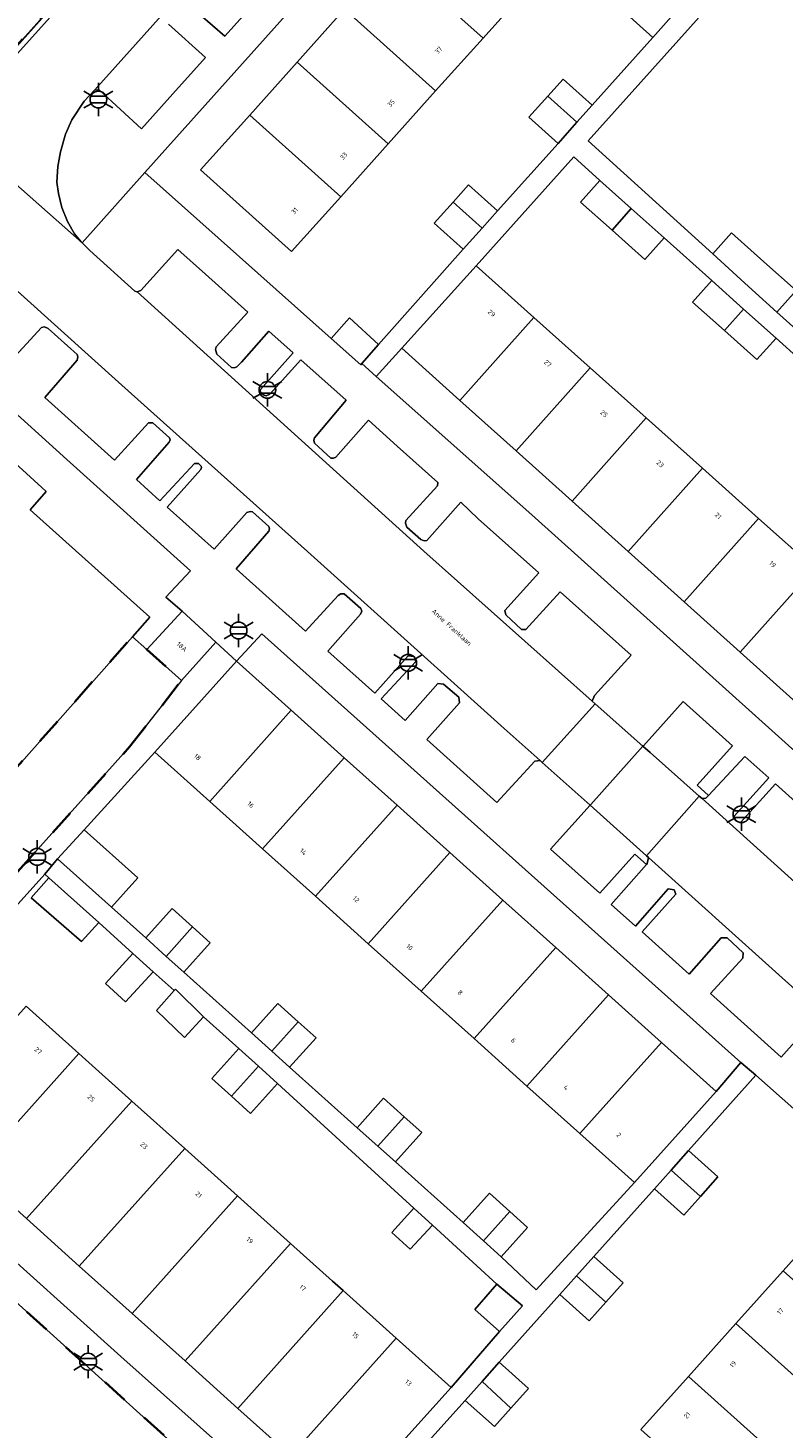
# Model space of a CAD drawing. Extents: x 105780 to 185197, y 477999 to 525027.
# Tile 88 of 562: x 106024 to 106081, y 479206 to 479313. Entities that reach past the tile are written whole.
import ezdxf
from ezdxf.enums import TextEntityAlignment as Align

# ---------------------------------------------------------------- set-up
doc = ezdxf.new("R2010")
doc.units = 0
doc.linetypes.add('XX-HIDDEN', pattern=[4, 2, -2])
for name, color, linetype, lineweight in [('B-GV-GR-MATERIAALGRENS-G', 252, 'XX-HIDDEN', 35), ('B-RO-IE-MEUBILAIR_WEGMEUBILAIR-S', 252, 'Continuous', 25), ('B-RO-IE-TERREINAFSCHEIDING_KUNSTMATIG_HEKWERK-G', 252, 'IE-TERREINAFSCHEIDING-KUNSTMATIG', 18), ('B-XX-KG-KADASTRAAL_BEBOUWING-G', 252, 'Continuous', 20), ('B1-WE-OG-BEBOUWING-T18', 7, 'Continuous', 18), ('B1-WE-OG-TERREIN_ERF-GV', 252, 'Continuous', 18), ('B1-WE-OG-TOPOGRAFIE-T18', 10, 'Continuous', 18), ('B1-WE-VH-VERHARDING_ASFALT-GV', 252, 'Continuous', 18), ('B1-WE-VH-VERHARDING_BETON-GV', 252, 'Continuous', 18), ('B1-WE-VH-VERHARDING_BETONSTRAATSTEEN-GV', 252, 'Continuous', 18), ('B1-WE-VH-VERHARDING_TEGEL-GV', 252, 'Continuous', 18)]:
    doc.layers.add(name, color=color, linetype=linetype, lineweight=lineweight)
doc.styles.add('NLCS-ISO', font='NLCS-ISO.ttf')
doc.styles.add('NLCS-ISO-M200-T18', font='NLCS-ISO.ttf', dxfattribs={"height": 0.36})
doc.linetypes.add('IE-TERREINAFSCHEIDING-KUNSTMATIG', pattern='A,4,[82,NLCS.SHX,S=0.75,R=90,X=0,Y=0],4,-2', length=10)

# ---------------------------------------------------------------- blocks, each defined once
blk = doc.blocks.new('B-SIE-WEG_LICHTMAST-SO')
at = {"ltscale": 0.1}
for p, q in [((0, 1.27), (0, 2.53)), ((-1.1, 0.63), (-2.19, 1.27)), ((1.1, 0.63), (2.19, 1.27)), ((-1.1, -0.63), (-2.19, -1.27)), ((0, -1.27), (0, -2.53)), ((1.1, -0.63), (2.19, -1.27))]:
    blk.add_line(p, q, dxfattribs=at)
at = {"flags": 128}
for points in [[(-1.16, 0.5), (1.16, 0.5)], [(-1.16, -0.5), (1.16, -0.5)]]:
    blk.add_lwpolyline(points, dxfattribs=at)
at = {"ltscale": 0.1}
blk.add_circle((0, 0), 1.27, dxfattribs=at)
at = {"style": 'NLCS-ISO'}
blk.add_attdef('TYPE', text='', height=1.8, dxfattribs=at).set_placement((0, 2.53), align=Align.BOTTOM_CENTER)

msp = doc.modelspace()

# ---------------------------------------------------------------- linework, layer by layer
at = {"layer": 'B-GV-GR-MATERIAALGRENS-G', "flags": 128}
for points in [[(106061.8, 479355.038), (106041.097, 479373.771), (106039.946, 479374.812), (106038.588, 479373.306), (106011.39, 479343.15), (106000, 479330.391), (105996.246, 479326.389), (105996.853, 479324.575), (106014.253, 479309.01), (106021.24, 479309.785), (106057.684, 479350.445), (106059.129, 479352.058)], [(106031.394, 479258.235), (106035.333, 479263.28), (106032.695, 479265.632), (106031.601, 479266.608), (106018.431, 479251.753), (106018.233, 479251.936), (106004.531, 479236.744), (106003.868, 479235.919), (106006.994, 479233.103), (106009.092, 479233.383)], [(106018.227, 479220.103), (106016.055, 479220.088), (106013.74, 479217.429), (106020.07, 479211.751), (106018.935, 479210.486), (106021.118, 479208.527), (106019.783, 479207.039), (106032.961, 479195.217), (106035.223, 479195.212), (106037.573, 479197.842), (106035.26, 479199.924), (106035.796, 479200.519), (106033.729, 479202.38), (106035.602, 479204.461)]]:
    msp.add_lwpolyline(points, close=True, dxfattribs=at)
at = {"layer": 'B-RO-IE-TERREINAFSCHEIDING_KUNSTMATIG_HEKWERK-G', "flags": 128}
msp.add_lwpolyline([(106056.517, 479351.521), (106057.684, 479350.445), (106021.245, 479309.753), (106014.273, 479309.224), (106012.121, 479311.142)], dxfattribs=at)
at = {"layer": 'B-XX-KG-KADASTRAAL_BEBOUWING-G', "flags": 128}
for points in [[(106054.944, 479322.337), (106051.338, 479318.317), (106058.26, 479312.107), (106061.867, 479316.127)], [(106051.338, 479318.317), (106047.733, 479314.298), (106054.655, 479308.086), (106058.26, 479312.107)], [(106070.376, 479315.747), (106068.943, 479314.143), (106071.17, 479312.152), (106072.602, 479313.75)], [(106047.733, 479314.298), (106044.128, 479310.277), (106051.05, 479304.066), (106054.655, 479308.086)], [(106044.128, 479310.277), (106040.522, 479306.256), (106047.444, 479300.046), (106051.05, 479304.066)], [(106063.18, 479307.693), (106065.396, 479305.705), (106066.567, 479307.012), (106064.345, 479308.997)], [(106063.18, 479307.693), (106061.746, 479306.088), (106063.965, 479304.106), (106065.396, 479305.705)], [(106040.522, 479306.256), (106036.783, 479302.087), (106043.707, 479295.877), (106047.444, 479300.046)], [(106055.984, 479299.639), (106058.191, 479297.659), (106059.362, 479298.967), (106057.15, 479300.944)], [(106067.148, 479301.286), (106065.679, 479299.638), (106068.069, 479297.506), (106069.537, 479299.15)], [(106055.984, 479299.639), (106054.551, 479298.036), (106056.76, 479296.061), (106058.191, 479297.659)], [(106069.537, 479299.15), (106068.069, 479297.506), (106070.573, 479295.272), (106072.037, 479296.914)], [(106079.615, 479295.111), (106077.165, 479297.297), (106075.737, 479295.698), (106078.17, 479293.49), (106080.6, 479291.284), (106082.065, 479292.925)], [(106062.137, 479290.867), (106057.728, 479294.806), (106052.094, 479288.534), (106056.51, 479284.569)], [(106075.655, 479293.673), (106074.197, 479292.038), (106076.616, 479289.88), (106078.071, 479291.508)], [(106078.071, 479291.508), (106076.616, 479289.88), (106079.092, 479287.672), (106080.54, 479289.296)], [(106046.722, 479289.273), (106048.959, 479287.275), (106049.038, 479287.366), (106050.315, 479288.829), (106048.121, 479290.839)], [(106066.408, 479287.051), (106062.137, 479290.867), (106056.51, 479284.569), (106060.772, 479280.743)], [(106070.678, 479283.235), (106066.408, 479287.051), (106060.772, 479280.743), (106065.032, 479276.917)], [(106074.948, 479279.419), (106070.678, 479283.235), (106065.032, 479276.917), (106069.294, 479273.091)], [(106079.219, 479275.604), (106074.948, 479279.419), (106069.294, 479273.091), (106073.555, 479269.265)], [(106083.49, 479271.788), (106079.219, 479275.604), (106073.555, 479269.265), (106077.817, 479265.439)], [(106087.76, 479267.972), (106083.49, 479271.788), (106077.817, 479265.439), (106082.078, 479261.613)], [(106035.386, 479268.548), (106032.695, 479265.632), (106035.333, 479263.28), (106037.946, 479266.187)], [(106043.687, 479261.012), (106039.518, 479264.751), (106033.309, 479257.827), (106037.478, 479254.088)], [(106047.707, 479257.407), (106043.687, 479261.012), (106037.478, 479254.088), (106041.497, 479250.483)], [(106051.727, 479253.802), (106047.707, 479257.407), (106041.497, 479250.483), (106045.518, 479246.876)], [(106055.747, 479250.196), (106051.727, 479253.802), (106045.518, 479246.876), (106049.538, 479243.271)], [(106027.948, 479251.922), (106025.913, 479249.718), (106030.008, 479246.045), (106032.011, 479248.279)], [(106059.766, 479246.591), (106055.747, 479250.196), (106049.538, 479243.271), (106053.559, 479239.666)], [(106025.238, 479248.272), (106023.913, 479246.753), (106027.726, 479243.429), (106029.053, 479244.893)], [(106063.787, 479242.985), (106059.766, 479246.591), (106053.559, 479239.666), (106057.579, 479236.061)], [(106036.174, 479244.546), (106034.617, 479245.943), (106032.614, 479243.709), (106034.171, 479242.313)], [(106036.174, 479244.546), (106034.171, 479242.313), (106035.518, 479241.105), (106037.521, 479243.339)], [(106033.184, 479241.142), (106031.645, 479242.518), (106029.562, 479240.247), (106031.069, 479238.853)], [(106067.807, 479239.38), (106063.787, 479242.985), (106057.579, 479236.061), (106061.599, 479232.455)], [(106034.79, 479239.728), (106033.429, 479238.209), (106035.56, 479236.136), (106037.016, 479237.723), (106034.872, 479239.819)], [(106071.827, 479235.775), (106067.807, 479239.38), (106061.599, 479232.455), (106065.619, 479228.85)], [(106027.538, 479234.916), (106023.518, 479238.521), (106015.507, 479229.586), (106019.527, 479225.981)], [(106044.216, 479237.336), (106042.659, 479238.732), (106040.656, 479236.498), (106042.212, 479235.102)], [(106044.216, 479237.336), (106042.212, 479235.102), (106043.56, 479233.894), (106045.563, 479236.128)], [(106075.997, 479232.036), (106071.827, 479235.775), (106065.619, 479228.85), (106069.788, 479225.111)], [(106031.558, 479231.311), (106027.538, 479234.916), (106019.527, 479225.981), (106023.547, 479222.375)], [(106041.19, 479233.962), (106039.706, 479235.296), (106037.651, 479233.035), (106039.142, 479231.679)], [(106042.644, 479232.656), (106041.19, 479233.962), (106039.142, 479231.679), (106040.574, 479230.377)], [(106035.578, 479227.705), (106031.558, 479231.311), (106023.547, 479222.375), (106027.567, 479218.77)], [(106052.257, 479230.126), (106050.701, 479231.521), (106048.698, 479229.287), (106050.253, 479227.892)], [(106052.257, 479230.126), (106050.253, 479227.892), (106051.602, 479226.683), (106053.605, 479228.917)], [(106039.598, 479224.101), (106035.578, 479227.705), (106027.567, 479218.77), (106031.587, 479215.165)], [(106073.885, 479227.543), (106072.561, 479226.064), (106074.795, 479224.061), (106076.12, 479225.542)], [(106072.561, 479226.064), (106071.287, 479224.64), (106073.522, 479222.639), (106074.795, 479224.061)], [(106043.619, 479220.495), (106039.598, 479224.101), (106031.587, 479215.165), (106035.607, 479211.56)], [(106060.298, 479222.916), (106058.743, 479224.31), (106056.74, 479222.076), (106058.294, 479220.682)], [(106054.412, 479221.889), (106053.01, 479223.172), (106051.322, 479221.327), (106052.724, 479220.045)], [(106060.298, 479222.916), (106058.294, 479220.682), (106059.644, 479219.472), (106061.647, 479221.706)], [(106047.619, 479216.907), (106046.814, 479217.629), (106043.619, 479220.495), (106035.607, 479211.56), (106039.628, 479207.954)], [(106066.689, 479219.505), (106065.357, 479218.017), (106067.59, 479216.015), (106068.924, 479217.504)], [(106065.357, 479218.017), (106064.09, 479216.603), (106066.325, 479214.602), (106067.59, 479216.015)], [(106081.083, 479218.421), (106077.478, 479214.401), (106084.401, 479208.191), (106088.006, 479212.211)], [(106051.659, 479213.284), (106047.619, 479216.907), (106039.628, 479207.954), (106043.648, 479204.349)], [(106059.321, 479217.397), (106057.651, 479215.476), (106059.505, 479213.798), (106061.264, 479215.754)], [(106077.478, 479214.401), (106073.873, 479210.381), (106080.796, 479204.171), (106084.401, 479208.191)], [(106055.828, 479209.545), (106051.659, 479213.284), (106043.648, 479204.349), (106047.815, 479200.611)], [(106059.493, 479211.468), (106058.188, 479210.009), (106060.386, 479207.969), (106061.728, 479209.467)], [(106073.873, 479210.381), (106070.267, 479206.361), (106077.191, 479200.15), (106080.796, 479204.171)], [(106058.188, 479210.009), (106056.896, 479208.564), (106059.129, 479206.565), (106060.386, 479207.969)]]:
    msp.add_lwpolyline(points, close=True, dxfattribs=at)
msp.add_lwpolyline([(106000, 479273.492), (106002.455, 479274.775), (106004.722, 479276.365), (106007.219, 479278.723), (106010.914, 479275.449), (106014.177, 479272.557), (106012.577, 479270.785), (106007.243, 479264.865), (106006.815, 479264.127), (106006.725, 479263.279), (106006.988, 479262.468), (106007.395, 479261.966), (106016.021, 479253.983), (106002.386, 479238.691), (106004.531, 479236.744), (106018.233, 479251.936), (106018.431, 479251.753), (106031.601, 479266.608), (106032.922, 479268.098), (106023.842, 479276.249), (106025.049, 479277.651), (106024.722, 479277.948), (106018.316, 479283.773)], dxfattribs=at)
at = {"layer": 'B1-WE-OG-TERREIN_ERF-GV', "flags": 128}
for points in [[(106067.07, 479340.415), (106032.559, 479301.895), (106046.722, 479289.273), (106048.121, 479290.839), (106050.315, 479288.829), (106056.76, 479296.061), (106054.551, 479298.036), (106055.984, 479299.639), (106057.15, 479300.944), (106059.362, 479298.967), (106063.965, 479304.106), (106061.746, 479306.088), (106063.18, 479307.693), (106064.345, 479308.997), (106066.567, 479307.012), (106071.17, 479312.152), (106068.943, 479314.143)], [(106078.925, 479318.441), (106066.25, 479304.31), (106075.737, 479295.698), (106077.165, 479297.297), (106079.615, 479295.111), (106082.065, 479292.925), (106080.6, 479291.284), (106087.618, 479284.996)], [(106061.867, 479316.127), (106058.26, 479312.107), (106054.655, 479308.086), (106051.05, 479304.066), (106047.444, 479300.046), (106043.707, 479295.877), (106036.783, 479302.087), (106040.522, 479306.256), (106044.128, 479310.277), (106047.733, 479314.298)], [(106084.158, 479286.055), (106080.54, 479289.296), (106079.092, 479287.672), (106076.616, 479289.88), (106074.197, 479292.038), (106075.655, 479293.673), (106072.037, 479296.914), (106070.573, 479295.272), (106068.069, 479297.506), (106065.679, 479299.638), (106067.148, 479301.286), (106065.166, 479303.073), (106057.728, 479294.806), (106062.137, 479290.867), (106066.408, 479287.051), (106070.678, 479283.235), (106074.948, 479279.419), (106079.219, 479275.604), (106083.49, 479271.788)], [(106082.078, 479261.613), (106077.817, 479265.439), (106073.555, 479269.265), (106069.294, 479273.091), (106065.032, 479276.917), (106060.772, 479280.743), (106056.51, 479284.569), (106052.094, 479288.534), (106050.146, 479286.381), (106061.965, 479275.878), (106116.498, 479226.89)], [(106018.316, 479283.773), (106024.722, 479277.948), (106025.049, 479277.651), (106023.842, 479276.249), (106032.922, 479268.098), (106031.601, 479266.608), (106032.695, 479265.632), (106035.386, 479268.548), (106034.15, 479269.601), (106036.017, 479271.626), (106026.628, 479280.086), (106020.132, 479285.94)], [(106023.518, 479238.521), (106027.538, 479234.916), (106031.558, 479231.311), (106035.578, 479227.705), (106039.598, 479224.101), (106043.619, 479220.495), (106046.814, 479217.629), (106047.619, 479216.907), (106051.659, 479213.284), (106055.828, 479209.545), (106059.505, 479213.798), (106057.651, 479215.476), (106059.321, 479217.397), (106054.412, 479221.889), (106052.724, 479220.045), (106051.322, 479221.327), (106053.01, 479223.172), (106042.644, 479232.656), (106040.574, 479230.377), (106039.142, 479231.679), (106037.651, 479233.035), (106039.706, 479235.296), (106037.016, 479237.723), (106035.56, 479236.136), (106033.429, 479238.209), (106034.79, 479239.728), (106033.184, 479241.142), (106031.069, 479238.853), (106029.562, 479240.247), (106031.645, 479242.518), (106029.053, 479244.893), (106027.726, 479243.429), (106023.913, 479246.753), (106025.238, 479248.272), (106024.948, 479248.571), (106020.192, 479243.287)], [(106073.223, 479191.415), (106096.667, 479217.536), (106087.684, 479225.616), (106078.993, 479233.274), (106073.885, 479227.543), (106076.12, 479225.542), (106074.795, 479224.061), (106073.522, 479222.639), (106071.287, 479224.64), (106066.689, 479219.505), (106068.924, 479217.504), (106067.59, 479216.015), (106066.325, 479214.602), (106064.09, 479216.603), (106059.493, 479211.468), (106061.728, 479209.467), (106060.386, 479207.969), (106059.129, 479206.565), (106056.896, 479208.564), (106052.302, 479203.426)], [(106070.267, 479206.361), (106073.873, 479210.381), (106077.478, 479214.401), (106081.083, 479218.421), (106084.554, 479222.291), (106083.124, 479223.573), (106086.082, 479226.872), (106092.202, 479221.384), (106089.511, 479218.384), (106091.745, 479216.381), (106088.006, 479212.211), (106084.401, 479208.191), (106080.796, 479204.171)]]:
    msp.add_lwpolyline(points, dxfattribs=at)
for points in [[(106041.456, 479266.834), (106039.518, 479264.751), (106043.687, 479261.012), (106047.707, 479257.407), (106051.727, 479253.802), (106055.747, 479250.196), (106059.766, 479246.591), (106063.787, 479242.985), (106067.807, 479239.38), (106071.827, 479235.775), (106075.997, 479232.036), (106077.876, 479234.254)], [(106049.538, 479243.271), (106045.518, 479246.876), (106041.497, 479250.483), (106037.478, 479254.088), (106033.309, 479257.827), (106027.948, 479251.922), (106032.011, 479248.279), (106030.008, 479246.045), (106032.614, 479243.709), (106034.617, 479245.943), (106036.174, 479244.546), (106037.521, 479243.339), (106035.518, 479241.105), (106040.656, 479236.498), (106042.659, 479238.732), (106044.216, 479237.336), (106045.563, 479236.128), (106043.56, 479233.894), (106048.698, 479229.287), (106050.701, 479231.521), (106052.257, 479230.126), (106053.605, 479228.917), (106051.602, 479226.683), (106056.74, 479222.076), (106058.743, 479224.31), (106060.298, 479222.916), (106061.647, 479221.706), (106059.644, 479219.472), (106062.301, 479216.963), (106069.788, 479225.111), (106065.619, 479228.85), (106061.599, 479232.455), (106057.579, 479236.061), (106053.559, 479239.666)], [(106035.607, 479211.56), (106031.587, 479215.165), (106027.567, 479218.77), (106023.547, 479222.375), (106019.527, 479225.981), (106015.507, 479229.586), (106011.337, 479233.326), (106009.342, 479231.102), (106019.728, 479221.774), (106030.715, 479211.905), (106045.798, 479198.46), (106047.815, 479200.611), (106043.648, 479204.349), (106039.628, 479207.954)]]:
    msp.add_lwpolyline(points, close=True, dxfattribs=at)
at = {"layer": 'B1-WE-VH-VERHARDING_ASFALT-GV', "flags": 128}
for points in [[(106058.755, 479341.654), (106054.255, 479345.809), (106021.458, 479309.386), (106017.872, 479305.298), (106027.774, 479296.554), (106027.709, 479296.621), (106027.203, 479297.24), (106026.656, 479298.168), (106026.229, 479299.22), (106025.972, 479300.298), (106025.856, 479301.168), (106025.943, 479302.351), (106026.129, 479303.452), (106026.512, 479304.816), (106027.004, 479305.887), (106027.938, 479307.315), (106028.755, 479308.174)], [(106017.872, 479305.298), (106013.96, 479300.837), (106018.286, 479296.956), (106018.474, 479296.787), (106030.808, 479285.722), (106044.905, 479273.074), (106059.88, 479259.639), (106062.597, 479257.201), (106062.76, 479257.055), (106066.777, 479261.505), (106066.549, 479261.709), (106053.755, 479273.121), (106031.976, 479292.816), (106031.791, 479292.861), (106028.361, 479295.956), (106027.774, 479296.554)]]:
    msp.add_lwpolyline(points, close=True, dxfattribs=at)
for points in [[(106087.618, 479284.996), (106080.6, 479291.284), (106078.17, 479293.49), (106075.737, 479295.698), (106066.25, 479304.31), (106078.925, 479318.441)], [(106072.602, 479313.75), (106071.17, 479312.152), (106066.567, 479307.012), (106065.396, 479305.705), (106063.965, 479304.106), (106059.362, 479298.967), (106058.191, 479297.659), (106056.76, 479296.061), (106050.315, 479288.829), (106049.038, 479287.366), (106050.146, 479286.381), (106052.094, 479288.534), (106057.728, 479294.806), (106065.166, 479303.073), (106067.148, 479301.286), (106069.537, 479299.15), (106072.037, 479296.914), (106075.655, 479293.673), (106078.071, 479291.508), (106080.54, 479289.296), (106084.158, 479286.055)], [(106074.915, 479254.306), (106074.701, 479254.499), (106070.687, 479249.95), (106070.833, 479249.819), (106080.752, 479240.914), (106096.837, 479226.475), (106101.18, 479222.577), (106103.846, 479220.183), (106106.121, 479218.233), (106107.351, 479216.969), (106108.057, 479216.042), (106108.707, 479214.981), (106109.193, 479213.679), (106109.246, 479213.43), (106109.474, 479212.348), (106109.716, 479209.97), (106109.352, 479207.969), (106108.918, 479206.926), (106108.105, 479205.512)], [(106124.349, 479214.945), (106122.985, 479215.015), (106121.568, 479215.237), (106120.051, 479215.577), (106118.702, 479216.12), (106117.115, 479216.896), (106115.181, 479218.123), (106113.643, 479219.352), (106108.789, 479223.784), (106108.233, 479224.239), (106107.772, 479224.655), (106074.915, 479254.306)], [(106052.302, 479203.426), (106056.896, 479208.564), (106058.188, 479210.009), (106059.493, 479211.468), (106064.09, 479216.603), (106065.357, 479218.017), (106066.689, 479219.505), (106071.287, 479224.64), (106072.561, 479226.064), (106073.885, 479227.543), (106078.993, 479233.274), (106077.876, 479234.254), (106075.997, 479232.036), (106069.788, 479225.111), (106062.301, 479216.963), (106059.644, 479219.472), (106058.294, 479220.682), (106056.74, 479222.076), (106051.602, 479226.683), (106050.253, 479227.892), (106048.698, 479229.287), (106043.56, 479233.894), (106042.212, 479235.102), (106040.656, 479236.498), (106035.518, 479241.105), (106034.171, 479242.313), (106032.614, 479243.709), (106030.008, 479246.045), (106025.913, 479249.718), (106024.948, 479248.571), (106025.238, 479248.272), (106029.053, 479244.893), (106031.645, 479242.518), (106033.184, 479241.142), (106034.79, 479239.728), (106034.872, 479239.819), (106037.016, 479237.723), (106039.706, 479235.296), (106041.19, 479233.962), (106042.644, 479232.656), (106053.01, 479223.172), (106054.412, 479221.889), (106059.321, 479217.397), (106061.264, 479215.754), (106059.505, 479213.798), (106055.828, 479209.545), (106047.815, 479200.611)]]:
    msp.add_lwpolyline(points, dxfattribs=at)
at = {"layer": 'B1-WE-VH-VERHARDING_BETON-GV', "flags": 128}
msp.add_lwpolyline([(106070.405, 479258.297), (106066.777, 479261.505), (106062.76, 479257.055), (106066.397, 479253.795), (106066.452, 479253.861)], close=True, dxfattribs=at)
at = {"layer": 'B1-WE-VH-VERHARDING_BETONSTRAATSTEEN-GV', "flags": 128}
for points in [[(106058.755, 479341.654), (106028.755, 479308.174), (106029.113, 479308.139), (106032.286, 479305.199), (106034.685, 479307.87), (106037.168, 479310.635), (106034.342, 479313.156)], [(106035.811, 479314.697), (106038.625, 479312.257), (106041.168, 479315.089)], [(106022.129, 479287.318), (106024.692, 479290.111), (106024.929, 479290.163), (106025.193, 479290.031), (106027.403, 479288.056), (106027.46, 479287.872), (106027.395, 479287.621), (106024.937, 479284.8), (106030.253, 479280.034), (106032.821, 479282.854), (106033.146, 479282.857), (106034.426, 479281.73), (106034.467, 479281.569), (106034.393, 479281.39), (106031.903, 479278.554), (106033.696, 479276.947), (106036.313, 479279.775), (106036.627, 479279.776), (106036.82, 479279.562), (106036.85, 479279.463), (106036.815, 479279.312), (106034.243, 479276.457), (106037.813, 479273.256), (106040.313, 479276.046), (106040.558, 479276.121), (106040.723, 479276.096), (106041.974, 479274.995), (106042.034, 479274.797), (106041.979, 479274.64), (106039.481, 479271.76), (106044.752, 479267.039), (106047.257, 479269.75), (106047.447, 479269.87), (106047.71, 479269.875), (106048.975, 479268.743), (106049.035, 479268.547), (106048.956, 479268.316), (106046.463, 479265.507), (106050.031, 479262.319), (106052.56, 479265.146), (106053.015, 479265.11), (106053.16, 479264.72), (106050.507, 479261.894), (106052.35, 479260.247), (106054.831, 479263.047), (106055.267, 479263.009), (106056.433, 479262.006), (106056.462, 479261.586), (106053.983, 479258.788), (106059.324, 479254.015), (106062.207, 479257.145), (106062.597, 479257.201), (106059.88, 479259.639), (106044.905, 479273.074), (106030.808, 479285.722), (106018.474, 479296.787)], [(106084.076, 479252.206), (106080.487, 479255.425), (106077.847, 479252.486), (106077.471, 479252.619), (106077.369, 479252.973), (106079.98, 479255.878), (106078.17, 479257.493), (106075.399, 479254.542), (106075.215, 479254.346), (106074.915, 479254.306), (106107.772, 479224.655)], [(106096.837, 479226.475), (106080.752, 479240.914), (106070.833, 479249.819), (106070.742, 479249.365), (106070.687, 479249.303), (106067.998, 479246.265), (106069.85, 479244.61), (106072.348, 479247.439), (106072.788, 479247.362), (106072.916, 479247.04), (106070.351, 479244.163), (106073.933, 479240.949), (106076.362, 479243.732), (106076.825, 479243.726), (106078.042, 479242.59), (106078.022, 479242.175), (106075.558, 479239.487), (106080.937, 479234.648), (106083.42, 479237.447)]]:
    msp.add_lwpolyline(points, dxfattribs=at)
for points in [[(106051.729, 479281.098), (106049.543, 479283.057), (106047.078, 479280.262), (106046.895, 479280.173), (106046.681, 479280.182), (106045.445, 479281.327), (106045.393, 479281.555), (106045.457, 479281.723), (106047.845, 479284.58), (106044.416, 479287.653), (106042.044, 479285.044), (106041.782, 479284.927), (106041.627, 479284.963), (106041.389, 479285.122), (106041.322, 479285.287), (106041.341, 479285.401), (106043.814, 479288.192), (106041.989, 479289.829), (106039.904, 479287.467), (106039.552, 479287.129), (106039.368, 479287.04), (106039.133, 479287.068), (106038.022, 479288.073), (106037.924, 479288.448), (106037.976, 479288.645), (106040.388, 479291.263), (106037.15, 479294.166), (106035.055, 479296.044), (106032.232, 479292.923), (106031.976, 479292.816), (106053.755, 479273.121), (106066.549, 479261.709), (106066.738, 479262.131), (106069.526, 479265.204), (106066.481, 479267.921), (106064.136, 479270.013), (106061.529, 479267.153), (106061.194, 479267.161), (106059.989, 479268.269), (106059.908, 479268.605), (106062.501, 479271.47), (106057.905, 479275.571), (106056.566, 479276.837), (106053.986, 479273.921), (106053.777, 479273.891), (106053.544, 479273.99), (106052.479, 479274.938), (106052.359, 479275.24), (106052.399, 479275.447), (106054.795, 479278.071), (106054.821, 479278.326)], [(106077.223, 479258.318), (106073.491, 479261.674), (106070.465, 479258.303), (106070.417, 479258.311), (106070.405, 479258.297), (106070.971, 479257.797), (106074.701, 479254.499), (106074.915, 479254.306), (106075.215, 479254.346), (106075.399, 479254.542), (106074.531, 479255.317)], [(106074.701, 479254.499), (106070.971, 479257.797), (106070.405, 479258.297), (106066.452, 479253.861), (106066.397, 479253.795), (106070.687, 479249.95)], [(106069.811, 479250.076), (106070.687, 479249.303), (106070.742, 479249.365), (106070.833, 479249.819), (106070.687, 479249.95), (106066.397, 479253.795), (106063.387, 479250.461), (106067.138, 479247.111)]]:
    msp.add_lwpolyline(points, close=True, dxfattribs=at)
at = {"layer": 'B1-WE-VH-VERHARDING_TEGEL-GV', "flags": 128}
for points in [[(106021.458, 479309.386), (106054.255, 479345.809), (106062.119, 479354.499), (106062.253, 479354.647), (106061.8, 479355.038), (106059.129, 479352.058), (106057.684, 479350.445), (106021.24, 479309.785)], [(106034.342, 479313.156), (106037.168, 479310.635), (106034.685, 479307.87), (106032.286, 479305.199), (106029.113, 479308.139), (106028.755, 479308.174), (106027.938, 479307.315), (106027.004, 479305.887), (106026.512, 479304.816), (106026.129, 479303.452), (106025.943, 479302.351), (106025.856, 479301.168), (106025.972, 479300.298), (106026.229, 479299.22), (106026.656, 479298.168), (106027.203, 479297.24), (106027.709, 479296.621), (106027.774, 479296.554), (106032.559, 479301.895), (106067.07, 479340.415)], [(106041.168, 479315.089), (106038.625, 479312.257), (106035.811, 479314.697)], [(106116.498, 479226.89), (106061.965, 479275.878), (106050.146, 479286.381), (106049.038, 479287.366), (106048.959, 479287.275), (106046.722, 479289.273), (106032.559, 479301.895), (106027.774, 479296.554), (106028.361, 479295.956), (106031.791, 479292.861), (106031.976, 479292.816), (106032.232, 479292.923), (106035.055, 479296.044), (106037.15, 479294.166), (106040.388, 479291.263), (106037.976, 479288.645), (106037.924, 479288.448), (106038.022, 479288.073), (106039.133, 479287.068), (106039.368, 479287.04), (106039.552, 479287.129), (106039.904, 479287.467), (106041.989, 479289.829), (106043.814, 479288.192), (106041.341, 479285.401), (106041.322, 479285.287), (106041.389, 479285.122), (106041.627, 479284.963), (106041.782, 479284.927), (106042.044, 479285.044), (106044.416, 479287.653), (106047.845, 479284.58), (106045.457, 479281.723), (106045.393, 479281.555), (106045.445, 479281.327), (106046.681, 479280.182), (106046.895, 479280.173), (106047.078, 479280.262), (106049.543, 479283.057), (106051.729, 479281.098), (106054.821, 479278.326), (106054.795, 479278.071), (106052.399, 479275.447), (106052.359, 479275.24), (106052.479, 479274.938), (106053.544, 479273.99), (106053.777, 479273.891), (106053.986, 479273.921), (106056.566, 479276.837), (106057.905, 479275.571), (106062.501, 479271.47), (106059.908, 479268.605), (106059.989, 479268.269), (106061.194, 479267.161), (106061.529, 479267.153), (106064.136, 479270.013), (106066.481, 479267.921), (106069.526, 479265.204), (106066.738, 479262.131), (106066.549, 479261.709), (106066.777, 479261.505), (106070.405, 479258.297), (106070.417, 479258.311), (106070.465, 479258.303), (106073.491, 479261.674), (106077.223, 479258.318), (106074.531, 479255.317), (106075.399, 479254.542), (106078.17, 479257.493), (106079.98, 479255.878), (106077.369, 479252.973), (106077.471, 479252.619), (106077.847, 479252.486), (106080.487, 479255.425), (106084.076, 479252.206)], [(106083.42, 479237.447), (106080.937, 479234.648), (106075.558, 479239.487), (106078.022, 479242.175), (106078.042, 479242.59), (106076.825, 479243.726), (106076.362, 479243.732), (106073.933, 479240.949), (106070.351, 479244.163), (106072.916, 479247.04), (106072.788, 479247.362), (106072.348, 479247.439), (106069.85, 479244.61), (106067.998, 479246.265), (106070.687, 479249.303), (106069.811, 479250.076), (106067.138, 479247.111), (106063.387, 479250.461), (106066.397, 479253.795), (106062.76, 479257.055), (106062.597, 479257.201), (106062.207, 479257.145), (106059.324, 479254.015), (106053.983, 479258.788), (106056.462, 479261.586), (106056.433, 479262.006), (106055.267, 479263.009), (106054.831, 479263.047), (106052.35, 479260.247), (106050.507, 479261.894), (106053.16, 479264.72), (106053.015, 479265.11), (106052.56, 479265.146), (106050.031, 479262.319), (106046.463, 479265.507), (106048.956, 479268.316), (106049.035, 479268.547), (106048.975, 479268.743), (106047.71, 479269.875), (106047.447, 479269.87), (106047.257, 479269.75), (106044.752, 479267.039), (106039.481, 479271.76), (106041.979, 479274.64), (106042.034, 479274.797), (106041.974, 479274.995), (106040.723, 479276.096), (106040.558, 479276.121), (106040.313, 479276.046), (106037.813, 479273.256), (106034.243, 479276.457), (106036.815, 479279.312), (106036.85, 479279.463), (106036.82, 479279.562), (106036.627, 479279.776), (106036.313, 479279.775), (106033.696, 479276.947), (106031.903, 479278.554), (106034.393, 479281.39), (106034.467, 479281.569), (106034.426, 479281.73), (106033.146, 479282.857), (106032.821, 479282.854), (106030.253, 479280.034), (106024.937, 479284.8), (106027.395, 479287.621), (106027.46, 479287.872), (106027.403, 479288.056), (106025.193, 479290.031), (106024.929, 479290.163), (106024.692, 479290.111), (106022.129, 479287.318)], [(106020.132, 479285.94), (106026.628, 479280.086), (106036.017, 479271.626), (106034.15, 479269.601), (106035.386, 479268.548), (106037.946, 479266.187), (106039.518, 479264.751), (106041.456, 479266.834), (106077.876, 479234.254), (106078.993, 479233.274), (106087.684, 479225.616)]]:
    msp.add_lwpolyline(points, dxfattribs=at)
for points in [[(106025.913, 479249.718), (106027.948, 479251.922), (106033.309, 479257.827), (106039.518, 479264.751), (106037.946, 479266.187), (106035.333, 479263.28), (106031.394, 479258.235), (106009.092, 479233.383), (106006.994, 479233.103), (106009.342, 479231.102), (106011.337, 479233.326), (106019.349, 479242.26), (106020.192, 479243.287), (106024.948, 479248.571)], [(106044.919, 479195.153), (106046.951, 479197.433), (106045.798, 479198.46), (106030.715, 479211.905), (106019.728, 479221.774), (106018.227, 479220.103), (106035.602, 479204.461), (106038.778, 479201.602), (106038.982, 479199.418), (106037.573, 479197.842), (106035.223, 479195.212), (106032.961, 479195.217), (106019.783, 479207.039), (106012.513, 479213.561), (106011.14, 479211.515), (106023.722, 479200.306), (106036.819, 479188.383), (106037.909, 479187.391), (106038.996, 479188.606), (106040.329, 479190.098), (106043.567, 479193.682)]]:
    msp.add_lwpolyline(points, close=True, dxfattribs=at)

# ---------------------------------------------------------------- block references
at = {"layer": 'B-RO-IE-MEUBILAIR_WEGMEUBILAIR-S', "xscale": 0.5, "yscale": 0.5, "zscale": 0.5}
for p in [(106029.016, 479307.436), (106041.867, 479285.366), (106039.678, 479267.08), (106052.575, 479264.622), (106077.903, 479253.117), (106024.362, 479249.877), (106028.241, 479211.505)]:
    msp.add_blockref('B-SIE-WEG_LICHTMAST-SO', p, dxfattribs=at)

# ---------------------------------------------------------------- texts
at = {"layer": 'B1-WE-OG-BEBOUWING-T18', "style": 'NLCS-ISO-M200-T18'}
for s, rotation, p in [('37', 48.1, (106054.878, 479311.181)), ('35', 48.1, (106051.271, 479307.16)), ('33', 48.1, (106047.666, 479303.14)), ('31', 48.1, (106043.935, 479298.98)), ('29', 318.2, (106058.921, 479291.193)), ('27', 318.2, (106063.191, 479287.377)), ('25', 318.2, (106067.462, 479283.561)), ('23', 318.2, (106071.732, 479279.745)), ('21', 318.2, (106076.143, 479275.805)), ('19', 318.2, (106080.273, 479272.114)), ('18A', 317.3, (106035.366, 479265.846)), ('18', 318.1, (106036.551, 479257.47)), ('16', 318.1, (106040.598, 479253.841)), ('14', 318.1, (106044.591, 479250.26)), ('12', 318.1, (106048.612, 479246.655)), ('10', 318.1, (106052.677, 479243.009)), ('8', 318.1, (106056.529, 479239.554)), ('6', 318.1, (106060.576, 479235.925)), ('27', 318.1, (106024.445, 479235.139)), ('4', 318.1, (106064.569, 479232.344)), ('25', 318.1, (106028.465, 479231.533)), ('23', 318.1, (106032.485, 479227.928)), ('2', 318.1, (106068.589, 479228.738)), ('21', 318.1, (106036.645, 479224.197)), ('19', 318.1, (106040.526, 479220.718)), ('17', 318.1, (106044.546, 479217.112)), ('17', 48.1, (106080.862, 479215.328)), ('15', 318.1, (106048.565, 479213.507)), ('19', 48.1, (106077.257, 479211.307)), ('13', 318.1, (106052.586, 479209.902)), ('21', 48.1, (106073.777, 479207.428))]:
    msp.add_text(s, height=0.36, rotation=rotation, dxfattribs=at).set_placement(p, align=Align.MIDDLE)
at = {"layer": 'B1-WE-OG-TOPOGRAFIE-T18', "style": 'NLCS-ISO-M200-T18'}
msp.add_text('Anne Franklaan', height=0.36, rotation=317.9, dxfattribs=at).set_placement((106055.879, 479267.326), align=Align.MIDDLE)

doc.saveas('drawing.dxf')
